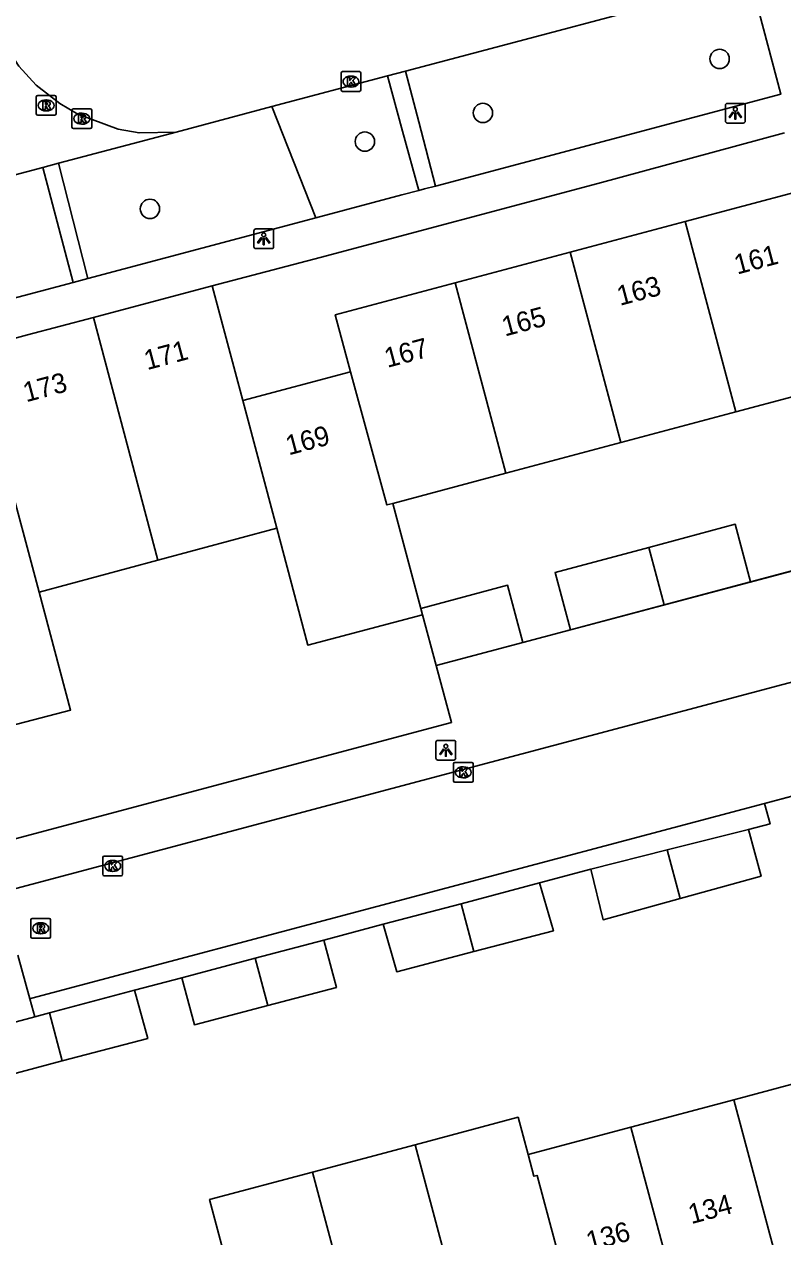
# Model space of a CAD drawing. Extents: x 162542 to 163144, y 380786 to 381511.
# Drawn here: x 162655.3 to 162693.7, y 381045.2 to 381106.6 of the extents above; entities that cross this region are included whole.
import ezdxf

# ---------------------------------------------------------------- set-up
doc = ezdxf.new("R2010")
doc.units = 0
for name, color, linetype in [('IMGEO_Boom', 7, 'Continuous'), ('IMGEO_Groenvoorziening', 7, 'Continuous'), ('IMGEO_Kolk', 7, 'Continuous'), ('IMGEO_Lichtpunt', 7, 'Continuous'), ('IMGEO_Muur', 7, 'Continuous'), ('IMGEO_Pand', 7, 'Continuous'), ('IMGEO_Pand_nummerreeks', 7, 'Continuous'), ('IMGEO_Rijbaan_lokaal_open', 7, 'Continuous'), ('IMGEO_Rioolput', 7, 'Continuous'), ('IMGEO_Voetpad_open', 7, 'Continuous')]:
    doc.layers.add(name, color=color, linetype=linetype)

msp = doc.modelspace()

# ---------------------------------------------------------------- linework, layer by layer
at = {"layer": 'IMGEO_Boom'}
for centre in [(162690.537, 381104.829), (162678.557, 381102.096), (162672.584, 381100.646), (162661.709, 381097.24)]:
    msp.add_circle(centre, 0.489, dxfattribs=at)
at = {"layer": 'IMGEO_Groenvoorziening'}
msp.add_lwpolyline([(162670.107, 381096.789), (162667.876, 381102.415)], dxfattribs=at)
at = {"layer": 'IMGEO_Kolk'}
for p, q in [((162671.38, 381103.258), (162671.38, 381104.11)), ((162671.455, 381104.184), (162672.307, 381104.184)), ((162671.868, 381103.964), (162671.893, 381103.964)), ((162672.381, 381104.11), (162672.381, 381103.258)), ((162672.307, 381103.184), (162671.455, 381103.184)), ((162671.891, 381103.404), (162671.866, 381103.404)), ((162677.062, 381068.301), (162677.062, 381069.153)), ((162677.137, 381069.227), (162677.989, 381069.227)), ((162677.55, 381069.007), (162677.575, 381069.007)), ((162678.063, 381069.153), (162678.063, 381068.301)), ((162677.989, 381068.227), (162677.137, 381068.227)), ((162677.573, 381068.447), (162677.548, 381068.447)), ((162659.396, 381064.492), (162660.248, 381064.492)), ((162659.321, 381063.566), (162659.321, 381064.418)), ((162659.809, 381064.272), (162659.834, 381064.272)), ((162660.322, 381064.418), (162660.322, 381063.566)), ((162660.248, 381063.492), (162659.396, 381063.492)), ((162659.832, 381063.712), (162659.807, 381063.712))]:
    msp.add_line(p, q, dxfattribs=at)
for points in [[(162671.38, 381103.258), (162671.38, 381104.11)], [(162671.455, 381104.184), (162672.307, 381104.184)], [(162671.701, 381103.884), (162671.824, 381103.884), (162671.824, 381103.733), (162671.954, 381103.884), (162672.118, 381103.884), (162671.972, 381103.733), (162672.125, 381103.484), (162671.973, 381103.484), (162671.888, 381103.648), (162671.824, 381103.581), (162671.824, 381103.484), (162671.701, 381103.484), (162671.701, 381103.884)], [(162672.381, 381104.11), (162672.381, 381103.258)], [(162672.307, 381103.184), (162671.455, 381103.184)], [(162677.062, 381068.301), (162677.062, 381069.153)], [(162677.137, 381069.227), (162677.989, 381069.227)], [(162677.383, 381068.927), (162677.506, 381068.927), (162677.506, 381068.776), (162677.636, 381068.927), (162677.8, 381068.927), (162677.654, 381068.776), (162677.807, 381068.527), (162677.655, 381068.527), (162677.57, 381068.691), (162677.506, 381068.624), (162677.506, 381068.527), (162677.383, 381068.527), (162677.383, 381068.927)], [(162678.063, 381069.153), (162678.063, 381068.301)], [(162677.989, 381068.227), (162677.137, 381068.227)], [(162659.396, 381064.492), (162660.248, 381064.492)], [(162659.321, 381063.566), (162659.321, 381064.418)], [(162659.642, 381064.192), (162659.765, 381064.192), (162659.765, 381064.041), (162659.895, 381064.192), (162660.059, 381064.192), (162659.913, 381064.041), (162660.066, 381063.792), (162659.914, 381063.792), (162659.829, 381063.956), (162659.765, 381063.889), (162659.765, 381063.792), (162659.642, 381063.792), (162659.642, 381064.192)], [(162660.322, 381064.418), (162660.322, 381063.566)], [(162660.248, 381063.492), (162659.396, 381063.492)]]:
    msp.add_lwpolyline(points, dxfattribs=at)
for centre, start, end in [((162671.457, 381104.108), 91.55205, 178.44795), ((162671.457, 381104.108), 91.55205, 178.44795), ((162672.305, 381104.108), 1.55205, 88.44795), ((162672.305, 381104.108), 1.55205, 88.44795), ((162671.457, 381103.26), 181.55205, 268.44795), ((162671.457, 381103.26), 181.55205, 268.44795), ((162672.305, 381103.26), 271.55205, 358.44795), ((162672.305, 381103.26), 271.55205, 358.44795), ((162677.139, 381069.151), 91.55205, 178.44795), ((162677.139, 381069.151), 91.55205, 178.44795), ((162677.987, 381069.151), 1.55205, 88.44795), ((162677.987, 381069.151), 1.55205, 88.44795), ((162677.139, 381068.303), 181.55205, 268.44795), ((162677.139, 381068.303), 181.55205, 268.44795), ((162677.987, 381068.303), 271.55205, 358.44795), ((162677.987, 381068.303), 271.55205, 358.44795), ((162659.398, 381064.416), 91.55205, 178.44795), ((162659.398, 381064.416), 91.55205, 178.44795), ((162660.246, 381064.416), 1.55205, 88.44795), ((162660.246, 381064.416), 1.55205, 88.44795), ((162659.398, 381063.568), 181.55205, 268.44795), ((162659.398, 381063.568), 181.55205, 268.44795), ((162660.246, 381063.568), 271.55205, 358.44795), ((162660.246, 381063.568), 271.55205, 358.44795)]:
    msp.add_arc(centre, 0.0765, start, end, dxfattribs=at)
for centre, major_axis, ratio, start_param, end_param in [((162671.867, 381103.684), (-0.387, 0.002), 0.722429, 4.712389, 7.853982), ((162671.892, 381103.684), (-0.39, 0.002), 0.717154, 1.570796, 4.712389), ((162677.549, 381068.727), (-0.387, 0.002), 0.722429, 4.712389, 7.853982), ((162677.574, 381068.727), (-0.39, 0.002), 0.717154, 1.570796, 4.712389), ((162659.808, 381063.992), (-0.387, 0.002), 0.722429, 4.712389, 7.853982), ((162659.833, 381063.992), (-0.39, 0.002), 0.717154, 1.570796, 4.712389)]:
    msp.add_ellipse(centre, major_axis=major_axis, ratio=ratio, start_param=start_param, end_param=end_param, dxfattribs=at)
at = {"layer": 'IMGEO_Lichtpunt'}
for p, q in [((162691.734, 381102.581), (162690.926, 381102.581)), ((162691.734, 381102.581), (162690.926, 381102.581)), ((162690.832, 381102.486), (162690.832, 381101.679)), ((162690.832, 381102.486), (162690.832, 381101.679)), ((162691.828, 381101.679), (162691.828, 381102.486)), ((162691.828, 381101.679), (162691.828, 381102.486)), ((162690.926, 381101.585), (162691.734, 381101.585)), ((162690.926, 381101.585), (162691.734, 381101.585)), ((162666.968, 381096.13), (162666.968, 381095.323)), ((162666.968, 381096.13), (162666.968, 381095.323)), ((162667.87, 381096.225), (162667.062, 381096.225)), ((162667.87, 381096.225), (162667.062, 381096.225)), ((162667.964, 381095.323), (162667.964, 381096.13)), ((162667.964, 381095.323), (162667.964, 381096.13)), ((162667.062, 381095.229), (162667.87, 381095.229)), ((162667.062, 381095.229), (162667.87, 381095.229)), ((162676.182, 381070.248), (162676.182, 381069.441)), ((162676.182, 381070.248), (162676.182, 381069.441)), ((162677.084, 381070.343), (162676.276, 381070.343)), ((162677.084, 381070.343), (162676.276, 381070.343)), ((162677.178, 381069.441), (162677.178, 381070.248)), ((162677.178, 381069.441), (162677.178, 381070.248)), ((162676.276, 381069.347), (162677.084, 381069.347)), ((162676.276, 381069.347), (162677.084, 381069.347))]:
    msp.add_line(p, q, dxfattribs=at)
for points in [[(162691.206, 381102.15), (162691.245, 381102.122), (162691.057, 381101.86), (162691.019, 381101.887), (162691.206, 381102.15)], [(162691.308, 381102.102), (162691.355, 381102.102), (162691.355, 381101.78), (162691.308, 381101.78), (162691.308, 381102.102)], [(162691.418, 381102.122), (162691.456, 381102.149), (162691.643, 381101.887), (162691.604, 381101.859), (162691.418, 381102.122)], [(162667.342, 381095.794), (162667.381, 381095.766), (162667.193, 381095.504), (162667.155, 381095.531), (162667.342, 381095.794)], [(162667.554, 381095.766), (162667.592, 381095.793), (162667.779, 381095.531), (162667.74, 381095.503), (162667.554, 381095.766)], [(162667.444, 381095.746), (162667.491, 381095.746), (162667.491, 381095.424), (162667.444, 381095.424), (162667.444, 381095.746)], [(162676.556, 381069.912), (162676.595, 381069.884), (162676.407, 381069.622), (162676.369, 381069.649), (162676.556, 381069.912)], [(162676.658, 381069.864), (162676.705, 381069.864), (162676.705, 381069.542), (162676.658, 381069.542), (162676.658, 381069.864)], [(162676.768, 381069.884), (162676.806, 381069.911), (162676.993, 381069.649), (162676.954, 381069.621), (162676.768, 381069.884)]]:
    msp.add_lwpolyline(points, dxfattribs=at)
for centre in [(162691.331, 381102.284), (162667.467, 381095.928), (162676.681, 381070.046)]:
    msp.add_circle(centre, 0.0994, dxfattribs=at)
for centre, start, end in [((162690.926, 381102.486), 90, 180), ((162690.926, 381102.486), 90, 180), ((162691.734, 381102.486), 0, 90), ((162691.734, 381102.486), 0, 90), ((162690.926, 381101.679), 180, 270), ((162690.926, 381101.679), 180, 270), ((162691.734, 381101.679), 270, 0), ((162691.734, 381101.679), 270, 360), ((162667.062, 381096.13), 90, 180), ((162667.062, 381096.13), 90, 180), ((162667.87, 381096.13), 0, 90), ((162667.87, 381096.13), 0, 90), ((162667.062, 381095.323), 180, 270), ((162667.062, 381095.323), 180, 270), ((162667.87, 381095.323), 270, 0), ((162667.87, 381095.323), 270, 360), ((162676.276, 381070.248), 90, 180), ((162676.276, 381070.248), 90, 180), ((162677.084, 381070.248), 0, 90), ((162677.084, 381070.248), 0, 90), ((162676.276, 381069.441), 180, 270), ((162676.276, 381069.441), 180, 270), ((162677.084, 381069.441), 270, 0), ((162677.084, 381069.441), 270, 360)]:
    msp.add_arc(centre, 0.0946, start, end, dxfattribs=at)
at = {"layer": 'IMGEO_Muur'}
for points in [[(162670.32, 381094.788), (162664.86, 381093.347)], [(162676.192, 381074.139), (162699.379, 381080.297)], [(162676.192, 381074.139), (162676.968, 381071.245), (162653.605, 381065.029)], [(162692.811, 381067.153), (162695.613, 381067.899)], [(162691.998, 381065.838), (162693.087, 381066.127), (162692.811, 381067.153)], [(162681.425, 381063.135), (162684.012, 381063.822)], [(162672.454, 381060.755), (162673.512, 381061.036)], [(162660.931, 381057.698), (162663.324, 381058.333)]]:
    msp.add_lwpolyline(points, dxfattribs=at)
at = {"layer": 'IMGEO_Pand'}
for points in [[(162694.624, 381098.159), (162688.799, 381096.606)], [(162682.975, 381095.053), (162688.799, 381096.606)], [(162688.799, 381096.606), (162691.363, 381086.964)], [(162682.975, 381095.053), (162677.15, 381093.501)], [(162685.539, 381085.411), (162682.975, 381095.053)], [(162658.845, 381091.748), (162664.86, 381093.347)], [(162666.405, 381087.539), (162664.86, 381093.347)], [(162677.15, 381093.501), (162671.086, 381091.884), (162671.858, 381088.989)], [(162679.714, 381083.858), (162677.15, 381093.501)], [(162652.83, 381090.149), (162655.504, 381090.86), (162658.845, 381091.748)], [(162662.112, 381079.459), (162658.845, 381091.748)], [(162671.858, 381088.989), (162666.405, 381087.539)], [(162673.995, 381082.334), (162673.699, 381082.259), (162671.858, 381088.989)], [(162697.197, 381088.519), (162691.363, 381086.964)], [(162666.405, 381087.539), (162668.124, 381081.078)], [(162691.363, 381086.964), (162685.539, 381085.411)], [(162685.539, 381085.411), (162679.714, 381083.858)], [(162656.102, 381077.841), (162654.371, 381084.35)], [(162679.714, 381083.858), (162673.995, 381082.334)], [(162673.995, 381082.334), (162675.421, 381077.015)], [(162668.124, 381081.078), (162662.112, 381079.459)], [(162668.124, 381081.078), (162669.697, 381075.169), (162675.507, 381076.694)], [(162686.95, 381080.106), (162691.322, 381081.278), (162692.103, 381078.365)], [(162682.981, 381075.942), (162682.206, 381078.834), (162686.95, 381080.106)], [(162686.95, 381080.106), (162687.722, 381077.201)], [(162662.112, 381079.459), (162656.102, 381077.841)], [(162675.421, 381077.015), (162679.807, 381078.191), (162680.581, 381075.305)], [(162687.722, 381077.201), (162692.103, 381078.365)], [(162656.102, 381077.841), (162657.689, 381071.873), (162651.978, 381070.387), (162650.445, 381076.043)], [(162675.421, 381077.015), (162675.507, 381076.694)], [(162682.981, 381075.942), (162687.722, 381077.201)], [(162675.507, 381076.694), (162676.192, 381074.139)], [(162676.192, 381074.139), (162680.581, 381075.305)], [(162687.876, 381064.797), (162691.998, 381065.838)], [(162691.998, 381065.838), (162692.631, 381063.465), (162688.533, 381062.34)], [(162684.012, 381063.822), (162687.876, 381064.797)], [(162688.533, 381062.34), (162687.876, 381064.797)], [(162688.533, 381062.34), (162684.634, 381061.269), (162684.012, 381063.822)], [(162677.45, 381062.081), (162681.425, 381063.135)], [(162681.425, 381063.135), (162682.123, 381060.714), (162678.098, 381059.657)], [(162673.512, 381061.036), (162677.45, 381062.081)], [(162678.098, 381059.657), (162677.45, 381062.081)], [(162678.098, 381059.657), (162674.196, 381058.632), (162673.512, 381061.036)], [(162670.51, 381060.24), (162667.037, 381059.318)], [(162670.51, 381060.24), (162671.14, 381057.833), (162667.676, 381056.927)], [(162663.324, 381058.333), (162667.037, 381059.318)], [(162667.037, 381059.318), (162667.676, 381056.927)], [(162667.676, 381056.927), (162663.96, 381055.955), (162663.324, 381058.333)], [(162656.623, 381056.555), (162660.931, 381057.698)], [(162660.931, 381057.698), (162661.595, 381055.255), (162657.274, 381054.12)], [(162656.623, 381056.555), (162655.876, 381056.357)], [(162657.274, 381054.12), (162656.623, 381056.555)], [(162655.876, 381056.357), (162652.896, 381055.567)], [(162657.274, 381054.12), (162653.545, 381053.14), (162652.896, 381055.567)], [(162691.254, 381052.162), (162696.458, 381053.55)], [(162686.049, 381050.773), (162691.254, 381052.162)], [(162691.254, 381052.162), (162693.329, 381044.397)], [(162675.134, 381049.884), (162680.338, 381051.273), (162680.843, 381049.385)], [(162680.843, 381049.385), (162686.049, 381050.773)], [(162688.279, 381042.429), (162686.049, 381050.773)], [(162669.929, 381048.496), (162675.134, 381049.884)], [(162675.134, 381049.884), (162678.138, 381038.644)], [(162683.251, 381041.685), (162683.093, 381041.644), (162681.3, 381048.332), (162681.136, 381048.288), (162680.843, 381049.385)], [(162665.465, 381044.331), (162664.725, 381047.108), (162669.929, 381048.496)], [(162669.929, 381048.496), (162672.784, 381037.815)]]:
    msp.add_lwpolyline(points, dxfattribs=at)
at = {"layer": 'IMGEO_Rijbaan_lokaal_open'}
for points in [[(162674.634, 381104.211), (162692.09, 381108.85)], [(162663.041, 381101.13), (162661.162, 381101.085), (162660.094, 381101.266), (162658.064, 381102.039), (162657.142, 381102.572), (162655.942, 381103.505), (162655.072, 381104.461), (162654.437, 381105.453)], [(162673.722, 381103.968), (162667.876, 381102.415)], [(162673.722, 381103.968), (162674.634, 381104.211)], [(162667.876, 381102.415), (162663.041, 381101.13)], [(162790.628, 381098.953), (162787.911, 381098.229), (162654.159, 381062.654)], [(162695.634, 381067.905), (162692.811, 381067.153)], [(162692.811, 381067.153), (162655.725, 381057.293), (162655.628, 381057.268)], [(162655.628, 381057.268), (162655.028, 381059.467)]]:
    msp.add_lwpolyline(points, dxfattribs=at)
at = {"layer": 'IMGEO_Rioolput'}
for p, q in [((162655.957, 381102.05), (162655.957, 381102.902)), ((162656.032, 381102.976), (162656.884, 381102.976)), ((162656.445, 381102.756), (162656.47, 381102.756)), ((162656.958, 381102.902), (162656.958, 381102.05)), ((162656.884, 381101.976), (162656.032, 381101.976)), ((162656.468, 381102.196), (162656.443, 381102.196)), ((162657.759, 381101.379), (162657.759, 381102.231)), ((162657.834, 381102.305), (162658.686, 381102.305)), ((162658.247, 381102.085), (162658.272, 381102.085)), ((162658.76, 381102.231), (162658.76, 381101.379)), ((162658.686, 381101.305), (162657.834, 381101.305)), ((162658.27, 381101.525), (162658.245, 381101.525)), ((162655.68, 381060.409), (162655.68, 381061.261)), ((162655.755, 381061.335), (162656.607, 381061.335)), ((162656.168, 381061.115), (162656.193, 381061.115)), ((162656.681, 381061.261), (162656.681, 381060.409)), ((162656.607, 381060.335), (162655.755, 381060.335)), ((162656.191, 381060.555), (162656.166, 381060.555))]:
    msp.add_line(p, q, dxfattribs=at)
for points in [[(162655.957, 381102.05), (162655.957, 381102.902)], [(162656.032, 381102.976), (162656.884, 381102.976)], [(162656.546, 381102.674), (162656.294, 381102.676), (162656.294, 381102.276)], [(162656.472, 381102.595), (162656.418, 381102.595), (162656.418, 381102.514)], [(162656.958, 381102.902), (162656.958, 381102.05)], [(162656.884, 381101.976), (162656.032, 381101.976)], [(162656.294, 381102.276), (162656.418, 381102.276), (162656.418, 381102.438), (162656.429, 381102.438)], [(162656.418, 381102.514), (162656.47, 381102.514)], [(162656.476, 381102.409), (162656.547, 381102.276), (162656.687, 381102.276), (162656.622, 381102.402)], [(162657.759, 381101.379), (162657.759, 381102.231)], [(162657.834, 381102.305), (162658.686, 381102.305)], [(162658.348, 381102.003), (162658.096, 381102.005), (162658.096, 381101.605)], [(162658.274, 381101.924), (162658.22, 381101.924), (162658.22, 381101.843)], [(162658.76, 381102.231), (162658.76, 381101.379)], [(162658.686, 381101.305), (162657.834, 381101.305)], [(162658.096, 381101.605), (162658.22, 381101.605), (162658.22, 381101.767), (162658.231, 381101.767)], [(162658.22, 381101.843), (162658.272, 381101.843)], [(162658.278, 381101.738), (162658.349, 381101.605), (162658.489, 381101.605), (162658.424, 381101.731)], [(162655.68, 381060.409), (162655.68, 381061.261)], [(162655.755, 381061.335), (162656.607, 381061.335)], [(162656.269, 381061.033), (162656.017, 381061.035), (162656.017, 381060.635)], [(162656.195, 381060.954), (162656.141, 381060.954), (162656.141, 381060.873)], [(162656.141, 381060.873), (162656.193, 381060.873)], [(162656.681, 381061.261), (162656.681, 381060.409)], [(162656.607, 381060.335), (162655.755, 381060.335)], [(162656.017, 381060.635), (162656.141, 381060.635), (162656.141, 381060.797), (162656.152, 381060.797)], [(162656.199, 381060.768), (162656.27, 381060.635), (162656.41, 381060.635), (162656.345, 381060.761)]]:
    msp.add_lwpolyline(points, dxfattribs=at)
for centre, radius, start, end in [((162656.034, 381102.9), 0.0765, 91.55205, 178.44795), ((162656.034, 381102.9), 0.0765, 91.55205, 178.44795), ((162656.478, 381102.499), 0.0964, 77.00612, 93.18647), ((162656.492, 381102.556), 0.0378, 276.66336, 79.67722), ((162656.545, 381102.564), 0.109, 350.36119, 89.41601), ((162656.543, 381102.564), 0.112, 277.58423, 350.98172), ((162656.882, 381102.9), 0.0765, 1.55205, 88.44795), ((162656.882, 381102.9), 0.0765, 1.55205, 88.44795), ((162656.034, 381102.052), 0.0765, 181.55205, 268.44795), ((162656.034, 381102.052), 0.0765, 181.55205, 268.44795), ((162656.428, 381102.385), 0.0533, 26.02933, 88.69889), ((162656.454, 381102.703), 0.19, 274.7715, 282.96867), ((162656.527, 381102.349), 0.108, 29.51342, 73.79051), ((162656.882, 381102.052), 0.0765, 271.55205, 358.44795), ((162656.882, 381102.052), 0.0765, 271.55205, 358.44795), ((162657.836, 381102.229), 0.0765, 91.55205, 178.44795), ((162657.836, 381102.229), 0.0765, 91.55205, 178.44795), ((162658.28, 381101.828), 0.0964, 77.00612, 93.18647), ((162658.294, 381101.885), 0.0378, 276.66336, 79.67722), ((162658.347, 381101.893), 0.109, 350.36119, 89.41601), ((162658.684, 381102.229), 0.0765, 1.55205, 88.44795), ((162658.684, 381102.229), 0.0765, 1.55205, 88.44795), ((162657.836, 381101.381), 0.0765, 181.55205, 268.44795), ((162657.836, 381101.381), 0.0765, 181.55205, 268.44795), ((162658.23, 381101.714), 0.0533, 26.02933, 88.69889), ((162658.256, 381102.032), 0.19, 274.7715, 282.96867), ((162658.345, 381101.893), 0.112, 277.58423, 350.98172), ((162658.329, 381101.678), 0.108, 29.51342, 73.79051), ((162658.684, 381101.381), 0.0765, 271.55205, 358.44795), ((162658.684, 381101.381), 0.0765, 271.55205, 358.44795), ((162655.757, 381061.259), 0.0765, 91.55205, 178.44795), ((162655.757, 381061.259), 0.0765, 91.55205, 178.44795), ((162656.177, 381061.062), 0.19, 274.7715, 282.96867), ((162656.201, 381060.858), 0.0964, 77.00612, 93.18647), ((162656.215, 381060.915), 0.0378, 276.66336, 79.67722), ((162656.268, 381060.923), 0.109, 350.36119, 89.41601), ((162656.266, 381060.923), 0.112, 277.58423, 350.98172), ((162656.25, 381060.708), 0.108, 29.51342, 73.79051), ((162656.605, 381061.259), 0.0765, 1.55205, 88.44795), ((162656.605, 381061.259), 0.0765, 1.55205, 88.44795), ((162655.757, 381060.411), 0.0765, 181.55205, 268.44795), ((162655.757, 381060.411), 0.0765, 181.55205, 268.44795), ((162656.151, 381060.744), 0.0533, 26.02933, 88.69889), ((162656.605, 381060.411), 0.0765, 271.55205, 358.44795), ((162656.605, 381060.411), 0.0765, 271.55205, 358.44795)]:
    msp.add_arc(centre, radius, start, end, dxfattribs=at)
for centre, major_axis, ratio, start_param, end_param in [((162656.444, 381102.476), (-0.387, 0.002), 0.722429, 4.712389, 7.853982), ((162656.469, 381102.476), (-0.39, 0.002), 0.717154, 1.570796, 4.712389), ((162658.246, 381101.805), (-0.387, 0.002), 0.722429, 4.712389, 7.853982), ((162658.271, 381101.805), (-0.39, 0.002), 0.717154, 1.570796, 4.712389), ((162656.167, 381060.835), (-0.387, 0.002), 0.722429, 4.712389, 7.853982), ((162656.192, 381060.835), (-0.39, 0.002), 0.717154, 1.570796, 4.712389)]:
    msp.add_ellipse(centre, major_axis=major_axis, ratio=ratio, start_param=start_param, end_param=end_param, dxfattribs=at)
at = {"layer": 'IMGEO_Voetpad_open'}
for points in [[(162692.09, 381108.85), (162693.633, 381103.044), (162676.159, 381098.398)], [(162675.314, 381098.173), (162674.49, 381101.173), (162673.722, 381103.968)], [(162676.159, 381098.398), (162675.308, 381101.642), (162674.634, 381104.211)], [(162657.083, 381099.547), (162663.041, 381101.13)], [(162664.86, 381093.347), (162670.32, 381094.788), (162684.374, 381098.519), (162693.826, 381101.081)], [(162656.283, 381099.334), (162657.083, 381099.547)], [(162658.557, 381093.718), (162657.083, 381099.547)], [(162657.825, 381093.523), (162651.775, 381091.915), (162650.231, 381097.726), (162656.283, 381099.334)], [(162656.283, 381099.334), (162657.825, 381093.523)], [(162676.159, 381098.398), (162675.595, 381098.248), (162675.314, 381098.173)], [(162675.314, 381098.173), (162674.447, 381097.943), (162670.107, 381096.789)], [(162670.107, 381096.789), (162658.557, 381093.718)], [(162658.557, 381093.718), (162657.825, 381093.523)], [(162692.103, 381078.365), (162694.634, 381079.037)], [(162680.581, 381075.305), (162682.981, 381075.942)], [(162676.192, 381074.139), (162676.968, 381071.245), (162653.605, 381065.029), (162654.159, 381062.654)], [(162692.811, 381067.153), (162693.087, 381066.127), (162691.998, 381065.838)], [(162684.012, 381063.822), (162681.425, 381063.135)], [(162673.512, 381061.036), (162672.454, 381060.755), (162670.51, 381060.24)], [(162663.324, 381058.333), (162660.931, 381057.698)], [(162655.628, 381057.268), (162655.876, 381056.357)]]:
    msp.add_lwpolyline(points, dxfattribs=at)

# ---------------------------------------------------------------- texts
at = {"layer": 'IMGEO_Pand_nummerreeks'}
for s, rotation, p in [('161', 14.92711, (162691.423, 381093.911)), ('163', 14.92711, (162685.491, 381092.33)), ('165', 14.92711, (162679.667, 381090.777)), ('171', 14.88864, (162661.561, 381089.076)), ('167', 14.92711, (162673.722, 381089.192)), ('173', 14.88864, (162655.439, 381087.449)), ('169', 14.89117, (162668.73, 381084.764)), ('134', 14.98652, (162689.101, 381045.86)), ('136', 14.98652, (162683.937, 381044.478))]:
    msp.add_text(s, height=1, rotation=rotation, dxfattribs=at).set_placement(p)

doc.saveas('drawing.dxf')
